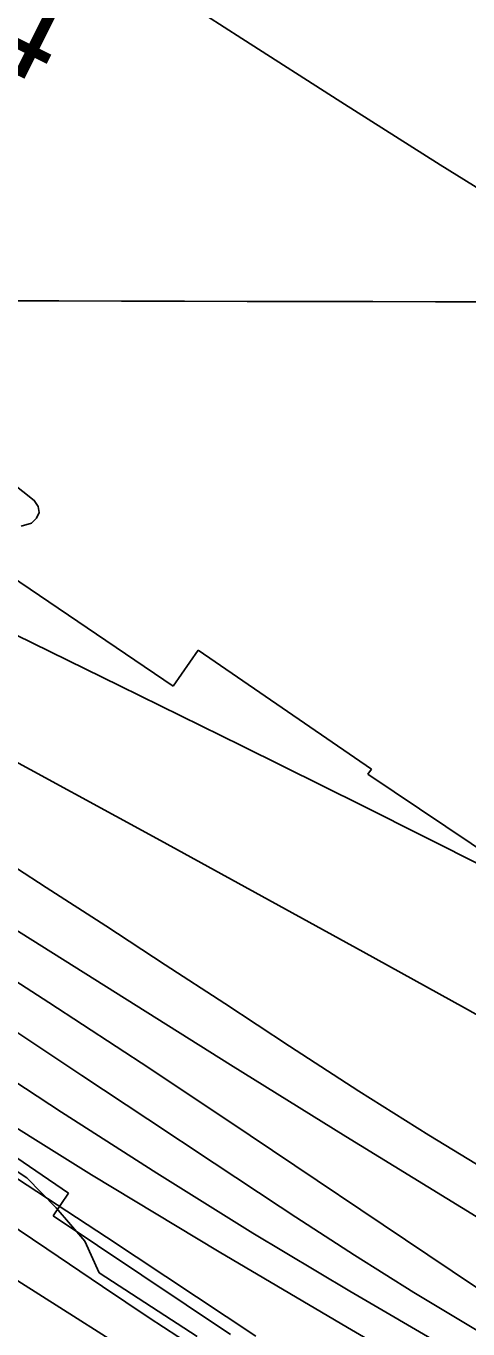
# Model space of a CAD drawing. Extents: x 3187622 to 3225504, y 800805 to 826213.
# Drawn here: x 3205820 to 3206108, y 811608 to 812457 of the extents above; entities that cross this region are included whole.
import ezdxf

# ---------------------------------------------------------------- set-up
doc = ezdxf.new("R2010")
doc.units = 0
for name, color, linetype in [('V-CHAN-NAID', 7, 'Continuous'), ('V-GRID-MAJR', 7, 'Continuous'), ('V-RIVR-EDGE', 7, 'Continuous'), ('V-RIVR-RANG', 7, 'Continuous'), ('V-RRAP-RVMT', 7, 'Continuous'), ('V-TOPO-DPTH', 7, 'Continuous'), ('V-TOPO-MAJR', 7, 'Continuous'), ('V-TOPO-MINR', 7, 'Continuous'), ('V-TOPO-WATR', 7, 'Continuous')]:
    doc.layers.add(name, color=color, linetype=linetype)

msp = doc.modelspace()

# ---------------------------------------------------------------- linework, layer by layer
at = {"layer": 'V-GRID-MAJR'}
msp.add_spline([(3191808.85, 812309.639), (3197045.574, 812297.071), (3202282.3000000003, 812285.265), (3207519.028, 812274.221), (3212755.758, 812263.939), (3217992.489, 812254.4180000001), (3223229.221, 812245.659), (3223229.222, 812245.659)], degree=3, dxfattribs=at)
at = {"layer": 'V-RIVR-EDGE'}
msp.add_lwpolyline([(3205798.6867515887, 811721.0208721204), (3205820.8197851, 811706.6217303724), (3205839.8971849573, 811687.0139941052), (3205858.5345341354, 811665.2339500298), (3205868.046900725, 811644.7805069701), (3205931.842241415, 811603.3282368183)], dxfattribs=at)
at = {"layer": 'V-RRAP-RVMT'}
for p, q in [((3205916.1440000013, 812026.912999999), (3205804.217000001, 812102.7689999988)), ((3205932.364000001, 812050.2849999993), (3205916.1440000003, 812026.912999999)), ((3206045.293000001, 811972.6829999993), (3205932.364000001, 812050.2849999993)), ((3206042.995000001, 811969.400999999), (3206045.293000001, 811972.6829999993)), ((3206149.7690000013, 811897.7919999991), (3206042.995000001, 811969.400999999)), ((3205740.525000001, 811770.008999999), (3205847.957000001, 811696.5449999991)), ((3205847.957000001, 811696.5449999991), (3205838.016000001, 811681.810999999)), ((3205838.016000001, 811681.810999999), (3205953.4820000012, 811604.4999999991))]:
    msp.add_line(p, q, dxfattribs=at)
at = {"layer": 'V-TOPO-DPTH'}
for points in [[(3205857.3129783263, 812515.3814218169), (3205960.7908318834, 812448.6008062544), (3206025.30487278, 812407.320293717), (3206090.0298270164, 812366.3760812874), (3206155.0711512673, 812325.9363190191)], [(3206155.0711512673, 812325.9363190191), (3206090.0298270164, 812366.3760812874), (3206025.30487278, 812407.320293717), (3205960.7908318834, 812448.6008062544), (3205857.3129783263, 812515.3814218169)], [(3206933.662673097, 811403.9176371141), (3206347.6060509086, 811685.5102458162), (3206325.378899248, 811696.4492625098), (3206303.2953428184, 811707.664543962), (3206281.4271792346, 811719.2942225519), (3206259.702610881, 811731.2001659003), (3206171.55391958, 811780.5957041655), (3206105.796807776, 811817.2873502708), (3206039.95172146, 811853.8197538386), (3205973.974673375, 811890.1132936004), (3205907.9096507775, 811926.2475908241), (3205679.742015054, 812050.5073957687), (3205647.182389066, 812068.1682888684), (3205614.5833906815, 812085.7559094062), (3205581.9253336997, 812103.2336211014), (3205549.22790432, 812120.6380602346), (3205519.9671037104, 812136.1500350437), (3205472.698859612, 812161.419004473), (3205425.549423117, 812186.9059478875), (3205378.578198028, 812212.7198522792), (3205331.7257805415, 812238.7517306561), (3204942.6171508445, 812456.718531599)], [(3204942.6171508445, 812456.718531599), (3205331.7257805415, 812238.7517306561), (3205378.578198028, 812212.7198522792), (3205425.549423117, 812186.9059478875), (3205472.698859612, 812161.419004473), (3205519.9671037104, 812136.1500350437), (3205549.22790432, 812120.6380602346), (3205581.9253336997, 812103.2336211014), (3205614.5833906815, 812085.7559094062), (3205647.182389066, 812068.1682888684), (3205679.742015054, 812050.5073957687), (3205907.9096507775, 811926.2475908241), (3205973.974673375, 811890.1132936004), (3206039.95172146, 811853.8197538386), (3206105.796807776, 811817.2873502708), (3206171.55391958, 811780.5957041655), (3206259.702610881, 811731.2001659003), (3206281.4271792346, 811719.2942225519), (3206303.2953428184, 811707.664543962), (3206325.378899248, 811696.4492625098), (3206347.6060509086, 811685.5102458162), (3206933.662673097, 811403.9176371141)], [(3204896.912819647, 812360.7169893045), (3205281.948020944, 812150.3114347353), (3205330.1758508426, 812123.8015630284), (3205378.315184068, 812097.132876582), (3205426.321772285, 812070.2259680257), (3205474.2398638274, 812043.1602447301), (3205511.5858514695, 812021.9437693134), (3205540.6513780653, 812005.1777079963), (3205569.5660386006, 811988.1591372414), (3205598.254400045, 811970.7618023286), (3205626.7918954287, 811953.1119579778), (3205702.9437386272, 811905.3184952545), (3205769.2430364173, 811863.2731806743), (3205835.2744898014, 811820.8155757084), (3205900.904176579, 811777.7395351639), (3205966.2660189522, 811734.2512042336), (3206082.0246530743, 811656.4445697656), (3206097.9001626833, 811645.7844829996), (3206113.782178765, 811635.1341084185), (3206129.6739545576, 811624.4983021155), (3206145.572236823, 811613.8722079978), (3206148.1624880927, 811612.1426534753), (3206162.8685090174, 811602.547236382)], [(3204896.912819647, 812360.7169893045), (3205281.948020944, 812150.3114347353), (3205330.1758508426, 812123.8015630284), (3205378.315184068, 812097.132876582), (3205426.321772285, 812070.2259680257), (3205474.2398638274, 812043.1602447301), (3205511.5858514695, 812021.9437693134), (3205540.6513780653, 812005.1777079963), (3205569.5660386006, 811988.1591372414), (3205598.254400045, 811970.7618023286), (3205626.7918954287, 811953.1119579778), (3205702.9437386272, 811905.3184952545), (3205769.2430364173, 811863.2731806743), (3205835.2744898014, 811820.8155757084), (3205900.904176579, 811777.7395351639), (3205966.2660189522, 811734.2512042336), (3206082.0246530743, 811656.4445697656), (3206097.9001626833, 811645.7844829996), (3206113.782178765, 811635.1341084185), (3206129.6739545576, 811624.4983021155), (3206145.572236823, 811613.8722079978), (3206148.1624880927, 811612.1426534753), (3206162.8685090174, 811602.547236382)], [(3206608.763687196, 811650.637579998), (3206537.4342421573, 811689.0853098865), (3206384.707416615, 811773.1368517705), (3206363.5168020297, 811784.6494569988), (3206342.244823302, 811796.0076700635), (3206320.8507983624, 811807.1342948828), (3206299.375409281, 811818.1065275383), (3206119.150539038, 811908.9569905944), (3206040.04517772, 811948.6159273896), (3205960.824851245, 811988.0425859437), (3205881.432077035, 812027.1208271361), (3205801.9243376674, 812065.9667900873), (3205698.5943420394, 812116.170989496), (3205670.726256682, 812129.8614516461), (3205642.939335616, 812143.7129726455), (3205615.274160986, 812157.8060819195), (3205587.690150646, 812172.0602500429), (3205277.6736189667, 812333.9779935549), (3205223.246610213, 812362.9126547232)], [(3205223.246610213, 812362.9126547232), (3205277.6736189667, 812333.9779935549), (3205587.690150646, 812172.0602500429), (3205615.274160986, 812157.8060819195), (3205642.939335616, 812143.7129726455), (3205670.726256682, 812129.8614516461), (3205698.5943420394, 812116.170989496), (3205801.9243376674, 812065.9667900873), (3205881.432077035, 812027.1208271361), (3205960.824851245, 811988.0425859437), (3206040.04517772, 811948.6159273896), (3206119.150539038, 811908.9569905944), (3206299.375409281, 811818.1065275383), (3206320.8507983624, 811807.1342948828), (3206342.244823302, 811796.0076700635), (3206363.5168020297, 811784.6494569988), (3206384.707416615, 811773.1368517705), (3206537.4342421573, 811689.0853098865), (3206608.763687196, 811650.637579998)], [(3205911.0264181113, 811845.3718037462), (3205872.2693507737, 811870.6349910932), (3205833.423437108, 811895.7613496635), (3205794.5182925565, 811920.7964890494), (3205775.889401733, 811932.7376316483), (3205746.091536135, 811951.46232757), (3205716.07684343, 811969.8253530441), (3205685.736910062, 811987.6458728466), (3205655.180149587, 812005.1047222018), (3205613.919397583, 812028.1898871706), (3205603.811290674, 812033.7998439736), (3205593.677879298, 812039.3633334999), (3205583.506511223, 812044.8571221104), (3205573.3098386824, 812050.3044434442), (3205099.1651308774, 812301.5162483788)], [(3205099.1651308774, 812301.5162483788), (3205573.3098386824, 812050.3044434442), (3205583.506511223, 812044.8571221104), (3205593.677879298, 812039.3633334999), (3205603.811290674, 812033.7998439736), (3205613.919397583, 812028.1898871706), (3205655.180149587, 812005.1047222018), (3205685.736910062, 811987.6458728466), (3205716.07684343, 811969.8253530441), (3205746.091536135, 811951.46232757), (3205775.889401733, 811932.7376316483), (3205794.5182925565, 811920.7964890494), (3205833.423437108, 811895.7613496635), (3205872.2693507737, 811870.6349910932), (3205911.0264181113, 811845.3718037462)], [(3206094.8577300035, 811595.7175846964), (3206031.193902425, 811632.7867739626), (3205968.0042009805, 811670.6312542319), (3205905.525688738, 811709.6386710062), (3205843.5213026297, 811749.4213787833), (3205710.141340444, 811836.7525053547), (3205692.9580301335, 811848.0108003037), (3205675.7792765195, 811859.2760393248), (3205658.60735795, 811870.5516944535), (3205641.4399960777, 811881.8342936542), (3205636.570034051, 811885.0370069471), (3205621.7961215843, 811894.6526908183), (3205606.9622894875, 811904.1740387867), (3205592.038577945, 811913.5538829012), (3205577.0549467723, 811922.8393911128), (3205559.2278578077, 811933.7700321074), (3205553.0935568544, 811937.4867526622), (3205546.9335757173, 811941.1598839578), (3205540.735074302, 811944.7676313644), (3205534.5108927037, 811948.3317895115), (3205134.968537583, 812174.3234571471)], [(3205134.968537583, 812174.3234571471), (3205534.5108927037, 811948.3317895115), (3205540.735074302, 811944.7676313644), (3205546.9335757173, 811941.1598839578), (3205553.0935568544, 811937.4867526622), (3205559.2278578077, 811933.7700321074), (3205577.0549467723, 811922.8393911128), (3205592.038577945, 811913.5538829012), (3205606.9622894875, 811904.1740387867), (3205621.7961215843, 811894.6526908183), (3205636.570034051, 811885.0370069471), (3205641.4399960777, 811881.8342936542), (3205658.60735795, 811870.5516944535), (3205675.7792765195, 811859.2760393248), (3205692.9580301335, 811848.0108003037), (3205710.141340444, 811836.7525053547), (3205843.5213026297, 811749.4213787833), (3205905.525688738, 811709.6386710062), (3205968.0042009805, 811670.6312542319), (3206031.193902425, 811632.7867739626), (3206094.8577300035, 811595.7175846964)], [(3205969.9882078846, 811603.5101524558), (3205872.657452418, 811667.9646944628), (3205814.851821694, 811706.0252658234), (3205756.9132214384, 811743.8811463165), (3205698.7751668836, 811781.4299905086), (3205640.504142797, 811818.7741438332), (3205575.1384101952, 811860.4215810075), (3205549.3768407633, 811876.6688287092), (3205523.517053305, 811892.7565625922), (3205497.509938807, 811908.6050257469), (3205471.4046062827, 811924.2939750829), (3205423.986195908, 811952.4948499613), (3205374.016103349, 811982.0239304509), (3205323.936849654, 812011.3654947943), (3205273.6938542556, 812040.4257849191), (3205223.3416977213, 812069.2985588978)], [(3206651.605545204, 811442.4971546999), (3206303.226459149, 811607.8106351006), (3206285.69723327, 811616.4044355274), (3206268.322974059, 811625.2918804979), (3206251.181164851, 811634.6197922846), (3206234.1943223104, 811644.2413486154), (3206174.882495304, 811678.8435379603), (3206128.5846414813, 811706.3553445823), (3206082.591274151, 811734.3583098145), (3206037.0546365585, 811763.0980129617), (3205991.822485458, 811792.3288747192), (3205949.7242545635, 811820.0173972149), (3205911.0264181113, 811845.3718037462)], [(3205911.0264181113, 811845.3718037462), (3205949.7242545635, 811820.0173972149), (3205991.822485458, 811792.3288747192), (3206037.0546365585, 811763.0980129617), (3206082.591274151, 811734.3583098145), (3206128.5846414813, 811706.3553445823), (3206174.882495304, 811678.8435379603), (3206234.1943223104, 811644.2413486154), (3206251.181164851, 811634.6197922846), (3206268.322974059, 811625.2918804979), (3206285.69723327, 811616.4044355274), (3206303.226459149, 811607.8106351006), (3206651.605545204, 811442.4971546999)]]:
    msp.add_lwpolyline(points, dxfattribs=at)
at = {"layer": 'V-TOPO-MAJR'}
msp.add_lwpolyline([(3205817.237096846, 812130.9573152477), (3205823.84199839, 812132.965159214), (3205827.2343771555, 812136.3200666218), (3205828.9516501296, 812139.8826302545), (3205828.156264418, 812143.7566782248), (3205825.685772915, 812147.8383824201), (3205741.1389062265, 812214.6011283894)], dxfattribs=at)
at = {"layer": 'V-TOPO-MINR'}
for points in [[(3206155.0711512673, 812325.9363190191), (3206090.0298270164, 812366.3760812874), (3206025.30487278, 812407.320293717), (3205960.7908318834, 812448.6008062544), (3205857.3129783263, 812515.3814218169)], [(3204942.6171508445, 812456.718531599), (3205331.7257805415, 812238.7517306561), (3205378.578198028, 812212.7198522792), (3205425.549423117, 812186.9059478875), (3205472.698859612, 812161.419004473), (3205519.9671037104, 812136.1500350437), (3205549.22790432, 812120.6380602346), (3205581.9253336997, 812103.2336211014), (3205614.5833906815, 812085.7559094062), (3205647.182389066, 812068.1682888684), (3205679.742015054, 812050.5073957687), (3205907.9096507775, 811926.2475908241), (3205973.974673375, 811890.1132936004), (3206039.95172146, 811853.8197538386), (3206105.796807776, 811817.2873502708), (3206171.55391958, 811780.5957041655), (3206259.702610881, 811731.2001659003), (3206281.4271792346, 811719.2942225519), (3206303.2953428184, 811707.664543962), (3206325.378899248, 811696.4492625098), (3206347.6060509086, 811685.5102458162), (3206933.662673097, 811403.9176371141)], [(3204889.6278672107, 812385.8589074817), (3205549.3765909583, 812033.4817946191), (3205554.953634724, 812030.4730828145), (3205560.5136443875, 812027.4335184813), (3205566.0481028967, 812024.347675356), (3205571.5655273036, 812021.2309797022), (3205577.046834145, 812018.052393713), (3205582.4970357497, 812014.8221691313), (3205587.900579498, 812011.5144866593), (3205593.2730180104, 812008.1551655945), (3205803.7718445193, 811874.4336845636), (3205878.5418637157, 811827.1914857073), (3205953.4645029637, 811780.1939175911), (3206028.6160722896, 811733.5632955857), (3206103.920261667, 811687.1773043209), (3206193.6755941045, 811632.1919541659), (3206224.453753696, 811613.9121764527), (3206255.5475842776, 811596.2048100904), (3206287.1149213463, 811579.356060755), (3206318.9979294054, 811563.0797227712), (3206412.7353680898, 811516.8349547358), (3206492.0387465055, 811478.5524570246), (3206571.7611546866, 811441.184229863), (3206652.1121075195, 811405.1874085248)], [(3204896.912819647, 812360.7169893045), (3205281.948020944, 812150.3114347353), (3205330.1758508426, 812123.8015630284), (3205378.315184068, 812097.132876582), (3205426.321772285, 812070.2259680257), (3205474.2398638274, 812043.1602447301), (3205511.5858514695, 812021.9437693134), (3205540.6513780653, 812005.1777079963), (3205569.5660386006, 811988.1591372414), (3205598.254400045, 811970.7618023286), (3205626.7918954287, 811953.1119579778), (3205702.9437386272, 811905.3184952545), (3205769.2430364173, 811863.2731806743), (3205835.2744898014, 811820.8155757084), (3205900.904176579, 811777.7395351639), (3205966.2660189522, 811734.2512042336), (3206082.0246530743, 811656.4445697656), (3206097.9001626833, 811645.7844829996), (3206113.782178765, 811635.1341084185), (3206129.6739545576, 811624.4983021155), (3206145.572236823, 811613.8722079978), (3206148.1624880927, 811612.1426534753), (3206162.8685090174, 811602.547236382)], [(3205223.246610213, 812362.9126547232), (3205277.6736189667, 812333.9779935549), (3205587.690150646, 812172.0602500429), (3205615.274160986, 812157.8060819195), (3205642.939335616, 812143.7129726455), (3205670.726256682, 812129.8614516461), (3205698.5943420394, 812116.170989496), (3205801.9243376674, 812065.9667900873), (3205881.432077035, 812027.1208271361), (3205960.824851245, 811988.0425859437), (3206040.04517772, 811948.6159273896), (3206119.150539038, 811908.9569905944), (3206299.375409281, 811818.1065275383), (3206320.8507983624, 811807.1342948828), (3206342.244823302, 811796.0076700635), (3206363.5168020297, 811784.6494569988), (3206384.707416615, 811773.1368517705), (3206537.4342421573, 811689.0853098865), (3206608.763687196, 811650.637579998)], [(3205099.1651308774, 812301.5162483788), (3205573.3098386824, 812050.3044434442), (3205583.506511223, 812044.8571221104), (3205593.677879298, 812039.3633334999), (3205603.811290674, 812033.7998439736), (3205613.919397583, 812028.1898871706), (3205655.180149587, 812005.1047222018), (3205685.736910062, 811987.6458728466), (3205716.07684343, 811969.8253530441), (3205746.091536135, 811951.46232757), (3205775.889401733, 811932.7376316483), (3205794.5182925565, 811920.7964890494), (3205833.423437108, 811895.7613496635), (3205872.2693507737, 811870.6349910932), (3205911.0264181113, 811845.3718037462)], [(3205205.820741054, 812163.6233513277), (3205290.5765053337, 812115.8648970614), (3205375.2681629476, 812067.9924054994), (3205523.349777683, 811984.0911653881), (3205540.6912744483, 811974.1302172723), (3205557.952641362, 811964.0341049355), (3205575.093813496, 811953.7352462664), (3205592.1548557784, 811943.3012233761), (3205639.842061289, 811913.7495880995), (3205680.561937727, 811888.244201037), (3205721.1156471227, 811862.4800148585), (3205761.420105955, 811836.3276300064), (3205801.5583977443, 811809.916446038), (3205813.661893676, 811801.8687542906), (3205856.6976151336, 811773.2777143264), (3205899.7478699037, 811744.708592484), (3205942.819924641, 811716.1723478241), (3205985.9065126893, 811687.6580212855), (3205995.985970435, 811680.9930561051), (3206034.2811290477, 811656.2138774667), (3206072.8925312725, 811631.949197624), (3206111.9782989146, 811608.456265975), (3206151.380310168, 811585.4778331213)], [(3205203.603116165, 812107.4974335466), (3205267.383305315, 812071.4180646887), (3205445.9602413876, 811970.3418933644), (3205461.009046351, 811961.745554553), (3205476.011901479, 811953.0704679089), (3205490.9458318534, 811944.2772595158), (3205505.8338123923, 811935.4053032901), (3205520.6424960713, 811926.4023981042), (3205535.3914202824, 811917.3036746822), (3205550.050705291, 811908.0612239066), (3205564.6502308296, 811898.722954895), (3205698.6324907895, 811812.0984749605), (3205780.5379607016, 811759.9622385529), (3205862.922733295, 811708.6071756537), (3205946.0264599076, 811658.4238730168), (3206029.609489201, 811609.0217438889), (3206150.5012498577, 811538.7184144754), (3206182.3475483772, 811520.8101635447), (3206214.518206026, 811503.527210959), (3206247.1754023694, 811487.1822058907), (3206280.156957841, 811471.4624991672), (3206587.676310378, 811330.3165558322)], [(3205176.0119389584, 812068.396725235), (3205260.310744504, 812019.0790201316), (3205344.500914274, 811969.5749159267), (3205482.1272923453, 811888.3429878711), (3205497.383266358, 811879.2502041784), (3205512.586545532, 811870.0709809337), (3205527.710782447, 811860.762098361), (3205542.782324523, 811851.366776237), (3205582.7752670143, 811826.1978442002), (3205617.700048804, 811803.993895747), (3205652.486585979, 811781.5775625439), (3205687.06575623, 811758.8426522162), (3205721.506681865, 811735.895357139), (3205725.29008761, 811733.349382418), (3205761.5202478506, 811708.9716168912), (3205797.7520553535, 811684.5963001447), (3205833.9863337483, 811660.2246565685), (3205870.222259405, 811635.8554617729), (3205900.524099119, 811615.479257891), (3205947.2342793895, 811585.0062272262)], [(3205223.3416977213, 812069.2985588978), (3205273.6938542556, 812040.4257849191), (3205323.936849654, 812011.3654947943), (3205374.016103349, 811982.0239304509), (3205423.986195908, 811952.4948499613), (3205471.4046062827, 811924.2939750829), (3205497.509938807, 811908.6050257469), (3205523.517053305, 811892.7565625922), (3205549.3768407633, 811876.6688287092), (3205575.1384101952, 811860.4215810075), (3205640.504142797, 811818.7741438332), (3205698.7751668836, 811781.4299905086), (3205756.9132214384, 811743.8811463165), (3205814.851821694, 811706.0252658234), (3205872.657452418, 811667.9646944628), (3205969.9882078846, 811603.5101524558)], [(3205142.1101220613, 812059.8553978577), (3205492.3865962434, 811854.3615457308), (3205497.2997684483, 811851.4530334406), (3205502.197388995, 811848.5187944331), (3205507.071682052, 811845.5459653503), (3205511.93042345, 811842.5474095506), (3205525.4678372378, 811834.1188366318), (3205536.9052948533, 811826.8952861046), (3205548.279384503, 811819.5746574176), (3205559.5584222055, 811812.1084114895), (3205570.7740919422, 811804.5450874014), (3205581.9416677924, 811796.9081232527), (3205593.108510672, 811789.2700876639), (3205604.2742540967, 811781.6304449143), (3205615.439264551, 811773.9897307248), (3205734.6872999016, 811692.3703848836), (3205806.156111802, 811645.0296906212), (3205878.5301052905, 811599.1665083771)], [(3205911.0264181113, 811845.3718037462), (3205949.7242545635, 811820.0173972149), (3205991.822485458, 811792.3288747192), (3206037.0546365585, 811763.0980129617), (3206082.591274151, 811734.3583098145), (3206128.5846414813, 811706.3553445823), (3206174.882495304, 811678.8435379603), (3206234.1943223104, 811644.2413486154), (3206251.181164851, 811634.6197922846), (3206268.322974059, 811625.2918804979), (3206285.69723327, 811616.4044355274), (3206303.226459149, 811607.8106351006), (3206651.605545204, 811442.4971546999)]]:
    msp.add_lwpolyline(points, dxfattribs=at)
at = {"layer": 'V-TOPO-WATR'}
msp.add_lwpolyline([(3205134.968537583, 812174.3234571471), (3205534.5108927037, 811948.3317895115), (3205540.735074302, 811944.7676313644), (3205546.9335757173, 811941.1598839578), (3205553.0935568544, 811937.4867526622), (3205559.2278578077, 811933.7700321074), (3205577.0549467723, 811922.8393911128), (3205592.038577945, 811913.5538829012), (3205606.9622894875, 811904.1740387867), (3205621.7961215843, 811894.6526908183), (3205636.570034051, 811885.0370069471), (3205641.4399960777, 811881.8342936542), (3205658.60735795, 811870.5516944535), (3205675.7792765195, 811859.2760393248), (3205692.9580301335, 811848.0108003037), (3205710.141340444, 811836.7525053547), (3205843.5213026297, 811749.4213787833), (3205905.525688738, 811709.6386710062), (3205968.0042009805, 811670.6312542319), (3206031.193902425, 811632.7867739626), (3206094.8577300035, 811595.7175846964)], dxfattribs=at)

# ---------------------------------------------------------------- texts
at = {"layer": 'V-CHAN-NAID'}
msp.add_text('MORGANZA CREVASSE (277.2)', height=100.000002, rotation=62.028415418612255, dxfattribs=at).set_placement((3205452.3136675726, 812083.8222499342))
at = {"layer": 'V-RIVR-RANG'}
msp.add_text('-34', height=67, rotation=333.4905555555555, dxfattribs=at).set_placement((3205713.52618433, 812475.1775584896))

doc.saveas('drawing.dxf')
